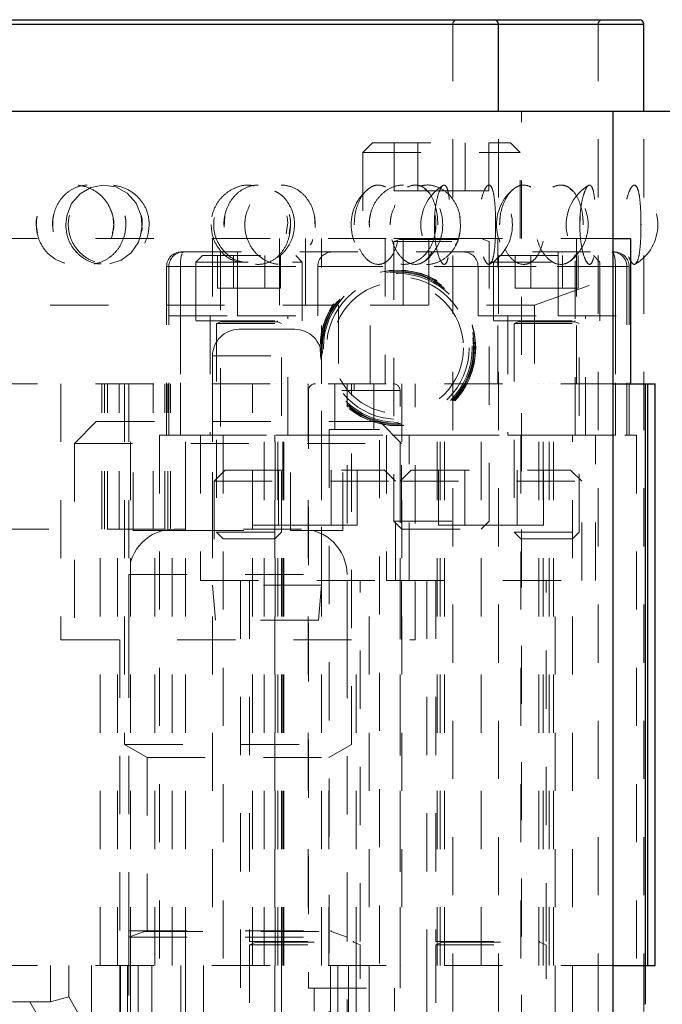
# Model space of a CAD drawing. Header units: inches. Extents: x 1880 to 2363, y -453 to -54.
# Tile 335 of 656: x 2045.11 to 2046.21, y -278.55 to -276.86. Entities that reach past the tile are written whole.
import ezdxf

# ---------------------------------------------------------------- set-up
doc = ezdxf.new("R2010")
doc.units = ezdxf.units.IN
doc.header["$LTSCALE"] = 0.5
doc.header["$MEASUREMENT"] = 0
doc.linetypes.add('HIDDEN', pattern=[0.225, 0.15, -0.075])
for name, color, linetype in [('DIE-M-S', 8, 'Continuous'), ('DIE-M-S2', 1, 'Continuous'), ('DIE-M-S3', 8, 'Continuous'), ('DSS-M-S', 53, 'Continuous'), ('RAI-M-S', 8, 'Continuous'), ('SVD-M-S', 8, 'Continuous')]:
    doc.layers.add(name, color=color, linetype=linetype)

msp = doc.modelspace()

# ---------------------------------------------------------------- linework, layer by layer
at = {"layer": 'DIE-M-S', "linetype": 'HIDDEN', "lineweight": 18}
for p, q in [((2044.23691, -277.48637), (2046.12667, -277.48637)), ((2045.17729, -277.48637), (2045.17729, -277.92637)), ((2045.28679, -277.48637), (2045.28679, -278.10637)), ((2045.29429, -277.48637), (2045.29429, -277.92637)), ((2045.29679, -278.48637), (2045.29679, -277.48637)), ((2045.39179, -278.48637), (2045.39179, -277.48637)), ((2045.43804, -277.48637), (2045.43804, -278.48637)), ((2045.52679, -278.48637), (2045.52679, -277.48637)), ((2045.54584, -278.48637), (2045.54584, -277.48637)), ((2045.55025, -278.48637), (2045.55025, -277.48637)), ((2045.55873, -278.48637), (2045.55873, -277.48637)), ((2045.56067, -278.48637), (2045.56067, -277.48637)), ((2045.60279, -277.48637), (2045.60279, -278.48637)), ((2045.62554, -278.48637), (2045.62554, -277.48637)), ((2045.66929, -277.92637), (2045.66929, -277.48637)), ((2045.67679, -278.10637), (2045.67679, -277.48637)), ((2045.76079, -278.48637), (2045.76079, -277.48637)), ((2045.76379, -277.48637), (2045.76379, -278.48637)), ((2045.78629, -277.92637), (2045.78629, -277.48637)), ((2045.82429, -278.48637), (2045.82429, -277.48637)), ((2045.82929, -278.48637), (2045.82929, -277.48637)), ((2045.82929, -278.48637), (2045.82929, -277.48637)), ((2045.82929, -278.48637), (2045.82929, -277.48637)), ((2045.82929, -278.48637), (2045.82929, -277.48637)), ((2045.89979, -278.48637), (2045.89979, -277.48637)), ((2046.00679, -278.48637), (2046.00679, -277.48637)), ((2046.00679, -278.48637), (2046.00679, -277.48637)), ((2046.00679, -278.48637), (2046.00679, -277.48637)), ((2046.00679, -278.48637), (2046.00679, -277.48637)), ((2046.01679, -278.48637), (2046.01679, -277.48637)), ((2046.01679, -278.48637), (2046.01679, -277.48637)), ((2046.01679, -278.48637), (2046.01679, -277.48637)), ((2046.01679, -278.48637), (2046.01679, -277.48637)), ((2045.17729, -277.92637), (2045.78629, -277.92637)), ((2045.27879, -277.92637), (2045.27879, -278.48637)), ((2045.68479, -278.48637), (2045.68479, -277.92637)), ((2045.28679, -278.10637), (2045.67679, -278.10637)), ((2045.28679, -278.10637), (2045.32554, -278.12875)), ((2045.63804, -278.12875), (2045.67679, -278.10637)), ((2045.32554, -278.12875), (2045.63804, -278.12875)), ((2045.32554, -278.12875), (2045.32554, -278.48637)), ((2045.63804, -278.48637), (2045.63804, -278.12875)), ((2045.29429, -278.42677), (2045.29429, -278.43814)), ((2045.66929, -278.43814), (2045.66929, -278.42677)), ((2044.23691, -278.48637), (2046.12667, -278.48637))]:
    msp.add_line(p, q, dxfattribs=at)
at = {"layer": 'DIE-M-S', "linetype": 'Continuous', "lineweight": 25}
for p, q in [((2046.12667, -277.48637), (2046.18179, -277.48637)), ((2046.18179, -277.48637), (2046.18179, -278.48637)), ((2046.12667, -278.48637), (2046.18179, -278.48637))]:
    msp.add_line(p, q, dxfattribs=at)
at = {"layer": 'DIE-M-S2', "linetype": 'HIDDEN', "lineweight": 18}
for p, q in [((2045.24758, -277.73637), (2045.24758, -277.48637)), ((2045.25258, -277.73637), (2045.25258, -277.48637)), ((2045.25258, -277.73637), (2045.25258, -277.48637)), ((2045.25758, -277.73637), (2045.25758, -277.48637)), ((2045.27758, -277.73637), (2045.27758, -277.48637)), ((2045.27758, -277.73637), (2045.27758, -277.48637)), ((2045.336, -277.73637), (2045.336, -277.48637)), ((2045.336, -277.73637), (2045.336, -277.48637)), ((2045.356, -277.73637), (2045.356, -277.48637)), ((2045.361, -277.73637), (2045.361, -277.48637)), ((2045.361, -277.73637), (2045.361, -277.48637)), ((2045.366, -277.73637), (2045.366, -277.48637)), ((2045.50679, -277.73637), (2045.50679, -277.48637)), ((2045.55679, -277.73637), (2045.55679, -277.48637)), ((2045.83679, -278.48637), (2045.83679, -277.48637)), ((2045.83679, -278.48637), (2045.83679, -277.48637)), ((2045.83679, -278.48637), (2045.83679, -277.48637)), ((2045.83679, -278.48637), (2045.83679, -277.48637)), ((2045.99929, -278.48637), (2045.99929, -277.48637)), ((2045.99929, -278.48637), (2045.99929, -277.48637)), ((2045.99929, -278.48637), (2045.99929, -277.48637)), ((2045.99929, -278.48637), (2045.99929, -277.48637)), ((2046.02429, -278.48637), (2046.02429, -277.48637)), ((2046.02429, -278.48637), (2046.02429, -277.48637)), ((2046.02429, -278.48637), (2046.02429, -277.48637)), ((2046.02429, -278.48637), (2046.02429, -277.48637)), ((2046.18679, -278.48637), (2046.18679, -277.48637)), ((2046.18679, -278.48637), (2046.18679, -277.48637)), ((2046.18679, -278.48637), (2046.18679, -277.48637)), ((2045.05679, -277.73637), (2045.37229, -277.73637))]:
    msp.add_line(p, q, dxfattribs=at)
at = {"layer": 'DIE-M-S2', "linetype": 'Continuous', "lineweight": 25}
for p, q in [((2046.18179, -277.48637), (2046.18679, -277.48637)), ((2046.18679, -278.48637), (2046.18679, -277.48637)), ((2046.18679, -277.48637), (2046.19929, -277.48637)), ((2046.19929, -278.48637), (2046.19929, -277.48637)), ((2046.18179, -278.48637), (2046.18679, -278.48637)), ((2046.18679, -278.48637), (2046.19929, -278.48637))]:
    msp.add_line(p, q, dxfattribs=at)
at = {"layer": 'DIE-M-S3', "linetype": 'HIDDEN', "lineweight": 18}
for p, q in [((2045.76053, -277.49819), (2045.60305, -277.49819)), ((2045.60305, -277.49819), (2045.60305, -278.52574)), ((2045.64833, -277.48637), (2045.64833, -277.56511)), ((2045.68179, -277.49819), (2045.76053, -277.49819)), ((2045.71526, -277.56511), (2045.71526, -277.48637)), ((2045.76053, -278.52574), (2045.76053, -277.49819)), ((2045.63848, -277.56511), (2045.7251, -277.56511)), ((2045.63848, -277.56511), (2045.63848, -278.68322)), ((2045.7251, -278.68322), (2045.7251, -277.56511)), ((2045.34679, -277.57477), (2046.16679, -277.57477)), ((2045.34679, -277.57477), (2045.34679, -278.98637)), ((2045.41729, -277.57477), (2045.41729, -277.82477)), ((2045.45644, -277.57477), (2045.45644, -278.98637)), ((2045.54544, -278.98637), (2045.54544, -277.57477)), ((2045.73729, -277.57477), (2045.73729, -277.82477)), ((2045.77629, -277.82477), (2045.77629, -277.57477)), ((2045.96825, -277.57477), (2045.96825, -278.98637)), ((2046.05725, -278.98637), (2046.05725, -277.57477)), ((2046.09629, -277.82477), (2046.09629, -277.57477)), ((2046.16679, -277.57477), (2046.16679, -278.98637)), ((2045.05679, -277.73637), (2045.37229, -277.73637)), ((2045.24475, -278.48637), (2045.24475, -277.73637)), ((2045.27475, -278.48637), (2045.27475, -277.73637)), ((2045.27475, -278.48637), (2045.27475, -277.73637)), ((2045.33883, -278.48637), (2045.33883, -277.73637)), ((2045.33883, -278.48637), (2045.33883, -277.73637)), ((2045.36883, -278.48637), (2045.36883, -277.73637)), ((2045.50679, -278.48637), (2045.50679, -277.73637)), ((2045.55679, -278.48637), (2045.55679, -277.73637)), ((2045.41729, -277.82477), (2045.73729, -277.82477)), ((2045.48629, -277.82477), (2045.48629, -278.98637)), ((2045.70729, -278.98637), (2045.70729, -277.82477)), ((2045.73729, -277.82477), (2046.09629, -277.82477)), ((2045.80629, -277.82477), (2045.80629, -278.98637)), ((2046.02729, -278.98637), (2046.02729, -277.82477)), ((2044.23691, -278.48637), (2046.12667, -278.48637)), ((2045.15975, -278.54887), (2045.15975, -278.48637)), ((2045.15975, -278.54887), (2045.15975, -278.48637)), ((2045.191, -278.5405), (2045.191, -278.48637)), ((2045.22975, -278.98637), (2045.22975, -278.48637)), ((2045.27879, -278.48637), (2045.27879, -278.98637)), ((2045.27975, -278.98637), (2045.27975, -278.48637)), ((2045.27975, -278.98637), (2045.27975, -278.48637)), ((2045.29179, -278.48637), (2045.29179, -278.98637)), ((2045.29679, -278.98637), (2045.29679, -278.48637)), ((2045.30992, -278.48637), (2045.30992, -278.98637)), ((2045.33383, -278.98637), (2045.33383, -278.48637)), ((2045.33383, -278.98637), (2045.33383, -278.48637)), ((2045.38383, -278.98637), (2045.38383, -278.48637)), ((2045.39179, -278.98637), (2045.39179, -278.48637)), ((2045.42242, -278.48637), (2045.42242, -278.98637)), ((2045.55679, -278.48637), (2045.55679, -278.98637)), ((2045.64117, -278.98637), (2045.64117, -278.48637)), ((2045.65367, -278.98637), (2045.65367, -278.48637)), ((2045.67179, -278.98637), (2045.67179, -278.48637)), ((2045.68479, -278.98637), (2045.68479, -278.48637)), ((2045.80679, -278.98637), (2045.80679, -278.48637)), ((2045.60305, -278.52574), (2045.76053, -278.52574)), ((2045.61289, -278.52574), (2045.61289, -278.56511)), ((2045.75069, -278.56511), (2045.75069, -278.52574)), ((2044.69429, -278.54887), (2045.15975, -278.54887)), ((2045.12367, -278.54887), (2045.22975, -278.73262)), ((2045.15975, -278.54887), (2045.191, -278.5405)), ((2045.22975, -278.60762), (2045.191, -278.5405))]:
    msp.add_line(p, q, dxfattribs=at)
at = {"layer": 'DIE-M-S3', "linetype": 'Continuous', "lineweight": 25}
for p, q in [((2046.12667, -278.48637), (2046.18179, -278.48637)), ((2046.18179, -278.48637), (2046.18179, -278.5533))]:
    msp.add_line(p, q, dxfattribs=at)
at = {"layer": 'DIE-M-S3', "linetype": 'HIDDEN', "lineweight": 18}
for centre, start, end in [((2045.61486, -277.49819), 90, 180), ((2045.74872, -277.49819), 0, 90)]:
    msp.add_arc(centre, 0.01181, start, end, dxfattribs=at)
msp.add_open_spline([(2045.68179, -277.49819), (2045.68179, -277.49651), (2045.68179, -277.49303), (2045.68179, -277.48907), (2045.68179, -277.48676), (2045.68179, -277.4865), (2045.68179, -277.48637)], degree=3, knots=[0, 0, 0, 0, 0.2702613, 0.5624294, 0.7897364, 1, 1, 1, 1], dxfattribs=at)
at = {"layer": 'DSS-M-S', "linetype": 'Continuous', "lineweight": 25}
for p, q in [((2044.43376, -276.86826), (2045.92982, -276.86826)), ((2044.44163, -276.86039), (2045.92195, -276.86039)), ((2045.92195, -276.86039), (2046.17195, -276.86039)), ((2045.92982, -277.01787), (2045.92982, -276.86826)), ((2045.92982, -276.86826), (2046.17982, -276.86826)), ((2046.17982, -277.01787), (2046.17982, -276.86826)), ((2044.23691, -277.01787), (2046.12667, -277.01787)), ((2046.12667, -278.75015), (2046.12667, -277.01787)), ((2046.12667, -277.01787), (2046.37667, -277.01787))]:
    msp.add_line(p, q, dxfattribs=at)
at = {"layer": 'DSS-M-S', "linetype": 'HIDDEN', "lineweight": 18}
for p, q in [((2045.92982, -276.86826), (2044.43376, -276.86826)), ((2044.5125, -276.86826), (2045.8493, -276.86826)), ((2044.68376, -276.86826), (2045.92982, -276.86826)), ((2046.17982, -276.86826), (2044.68376, -276.86826)), ((2044.7625, -276.86826), (2046.0993, -276.86826)), ((2045.85108, -279.7659), (2045.85108, -276.86826)), ((2046.10108, -279.7659), (2046.10108, -276.86826)), ((2045.92982, -279.7659), (2045.92982, -277.01787)), ((2045.96919, -280.83677), (2045.96919, -277.01787)), ((2046.17982, -279.7659), (2046.17982, -277.01787)), ((2045.24991, -277.14474), (2045.22882, -277.14896)), ((2045.27154, -277.14787), (2045.24991, -277.14474)), ((2045.91592, -277.14684), (2045.9151, -277.14605)), ((2046.16592, -277.14684), (2046.1651, -277.14605)), ((2045.2102, -277.15988), (2045.19579, -277.17655)), ((2045.22882, -277.14896), (2045.2102, -277.15988)), ((2045.29134, -277.1585), (2045.27154, -277.14787)), ((2045.30671, -277.17573), (2045.29134, -277.1585)), ((2045.8079, -277.15603), (2045.80314, -277.15118)), ((2046.0579, -277.15603), (2046.05314, -277.15118)), ((2045.19579, -277.17655), (2045.18728, -277.19757)), ((2045.31554, -277.19745), (2045.30671, -277.17573)), ((2045.3168, -277.22079), (2045.31554, -277.19745)), ((2045.45808, -277.21683), (2045.45904, -277.19751)), ((2045.81969, -277.21684), (2045.82001, -277.19751)), ((2046.06969, -277.21684), (2046.07001, -277.19751)), ((2045.13509, -277.2129), (2045.13735, -277.2272)), ((2045.18728, -277.19757), (2045.18558, -277.2129)), ((2045.18558, -277.2129), (2045.18558, -277.2129)), ((2045.31723, -277.2129), (2045.31466, -277.22844)), ((2045.56723, -277.2129), (2045.56466, -277.22844)), ((2045.57212, -277.2129), (2045.56998, -277.22842)), ((2045.61428, -277.21641), (2045.61334, -277.19807)), ((2045.82212, -277.2129), (2045.81998, -277.22842)), ((2045.86428, -277.21641), (2045.86334, -277.19807)), ((2045.92475, -277.21637), (2045.92461, -277.19809)), ((2046.17475, -277.21637), (2046.17461, -277.19809)), ((2045.31066, -277.24279), (2045.3168, -277.22079)), ((2045.2982, -277.26107), (2045.31066, -277.24279)), ((2045.28098, -277.27399), (2045.2982, -277.26107)), ((2045.26153, -277.28018), (2045.28098, -277.27399)), ((2045.91517, -277.28029), (2045.91795, -277.27626)), ((2046.16517, -277.28029), (2046.16795, -277.27626))]:
    msp.add_line(p, q, dxfattribs=at)
for centre, radius, start, end in [((2045.85896, -276.86826), 0.00787, 90, 180), ((2046.10896, -276.86826), 0.00787, 90, 180), ((2045.87497, -277.2129), 0.07874, 121.15614, 238.9555), ((2045.87497, -277.2129), 0.07874, 301.00349, 58.98802), ((2046.12497, -277.2129), 0.07874, 121.15614, 238.9555), ((2046.12497, -277.2129), 0.07874, 301.00349, 58.98802), ((2045.75511, -277.2129), 0.07874, 129.42305, 230.57396), ((2045.75511, -277.2129), 0.07874, 307.96843, 52.09477), ((2046.00511, -277.2129), 0.07874, 129.42305, 230.57396), ((2046.00511, -277.2129), 0.07874, 307.96843, 52.09477)]:
    msp.add_arc(centre, radius, start, end, dxfattribs=at)
at = {"layer": 'DSS-M-S', "linetype": 'Continuous', "lineweight": 25}
for centre in [(2045.92195, -276.86826), (2046.17195, -276.86826)]:
    msp.add_arc(centre, 0.00787, 0, 90, dxfattribs=at)
at = {"layer": 'DSS-M-S', "linetype": 'HIDDEN', "lineweight": 18}
for points, knots in [([(2045.26821, -277.2129), (2045.26748, -277.22043), (2045.26601, -277.23549), (2045.25468, -277.25556), (2045.23804, -277.27106), (2045.21705, -277.28035), (2045.19411, -277.28212), (2045.17189, -277.27586), (2045.15318, -277.26216), (2045.1402, -277.24278), (2045.13425, -277.22027), (2045.13559, -277.19734), (2045.14379, -277.17631), (2045.15806, -277.15918), (2045.17724, -277.14771), (2045.19956, -277.14339), (2045.22254, -277.14703), (2045.24333, -277.15846), (2045.259, -277.17623), (2045.2671, -277.19551), (2045.2679, -277.20807), (2045.26821, -277.2129)], [0, 0, 0, 0, 0.0520028, 0.1039827, 0.1564753, 0.2102848, 0.2652762, 0.3208623, 0.3762398, 0.4306423, 0.4836601, 0.5355284, 0.5870576, 0.6391963, 0.6925647, 0.7472181, 0.8026932, 0.8582301, 0.9130199, 0.9664974, 1, 1, 1, 1]), ([(2045.16303, -277.2129), (2045.16373, -277.22071), (2045.16512, -277.23634), (2045.17605, -277.25709), (2045.19223, -277.2726), (2045.21227, -277.28101), (2045.23351, -277.28172), (2045.25374, -277.27504), (2045.27102, -277.26179), (2045.28357, -277.24313), (2045.28977, -277.22077), (2045.28851, -277.19711), (2045.27963, -277.17508), (2045.26425, -277.15756), (2045.24458, -277.1467), (2045.22327, -277.14348), (2045.20275, -277.14782), (2045.1849, -277.15904), (2045.17139, -277.17608), (2045.1641, -277.19503), (2045.16334, -277.20775), (2045.16303, -277.2129)], [0, 0, 0, 0, 0.0554579, 0.1109395, 0.1658403, 0.2192081, 0.2711117, 0.3223399, 0.3739729, 0.4268563, 0.4812619, 0.5368274, 0.5927419, 0.6480375, 0.7019377, 0.7542614, 0.8055938, 0.8569812, 0.9093952, 0.9633154, 1, 1, 1, 1]), ([(2045.32924, -277.2129), (2045.3285, -277.22043), (2045.32704, -277.23549), (2045.31562, -277.25556), (2045.29869, -277.27106), (2045.27711, -277.28035), (2045.2532, -277.28212), (2045.22971, -277.27586), (2045.20966, -277.26216), (2045.19561, -277.24278), (2045.18912, -277.22027), (2045.19058, -277.19734), (2045.1995, -277.17631), (2045.2149, -277.15918), (2045.23539, -277.14771), (2045.25891, -277.14339), (2045.28278, -277.14703), (2045.30409, -277.15846), (2045.31998, -277.17623), (2045.32813, -277.19551), (2045.32893, -277.20807), (2045.32924, -277.2129)], [0, 0, 0, 0, 0.0520028, 0.1039827, 0.1564753, 0.2102848, 0.2652762, 0.3208623, 0.3762398, 0.4306423, 0.4836601, 0.5355284, 0.5870576, 0.6391963, 0.6925647, 0.7472181, 0.8026932, 0.8582301, 0.9130199, 0.9664974, 1, 1, 1, 1]), ([(2045.50956, -277.14614), (2045.50635, -277.14552), (2045.49609, -277.14354), (2045.47835, -277.14809), (2045.45931, -277.15897), (2045.4447, -277.1761), (2045.43675, -277.19503), (2045.43592, -277.20775), (2045.43558, -277.2129)], [0, 0, 0, 0, 0.0867264, 0.2775003, 0.4684788, 0.6632725, 0.8636636, 1, 1, 1, 1]), ([(2045.48969, -277.27712), (2045.48649, -277.27641), (2045.47549, -277.27397), (2045.45974, -277.26187), (2045.44559, -277.24285), (2045.43913, -277.22026), (2045.44058, -277.19733), (2045.44949, -277.17634), (2045.46492, -277.15907), (2045.48534, -277.14813), (2045.5027, -277.1435), (2045.51203, -277.14518), (2045.51364, -277.14546)], [0, 0, 0, 0, 0.0492586, 0.1695303, 0.2876844, 0.4028314, 0.5154816, 0.6273956, 0.740633, 0.8565414, 0.9752404, 1, 1, 1, 1]), ([(2045.45748, -277.2129), (2045.45817, -277.22071), (2045.45956, -277.23634), (2045.47035, -277.25709), (2045.486, -277.2726), (2045.50487, -277.28101), (2045.52426, -277.28172), (2045.54218, -277.27504), (2045.55708, -277.26179), (2045.56766, -277.24313), (2045.57282, -277.22077), (2045.57177, -277.19711), (2045.56436, -277.17508), (2045.55129, -277.15756), (2045.53414, -277.1467), (2045.51499, -277.14348), (2045.49597, -277.14782), (2045.47894, -277.15904), (2045.46577, -277.17608), (2045.45854, -277.19503), (2045.45778, -277.20775), (2045.45748, -277.2129)], [0, 0, 0, 0, 0.0554579, 0.1109395, 0.1658403, 0.2192081, 0.2711117, 0.3223399, 0.3739729, 0.4268563, 0.4812619, 0.5368274, 0.5927419, 0.6480375, 0.7019377, 0.7542614, 0.8055938, 0.8569812, 0.9093952, 0.9633154, 1, 1, 1, 1]), ([(2045.61477, -277.2129), (2045.61416, -277.22043), (2045.61294, -277.23549), (2045.60341, -277.25556), (2045.58913, -277.27106), (2045.57069, -277.28035), (2045.54994, -277.28212), (2045.52924, -277.27586), (2045.51131, -277.26216), (2045.49862, -277.24278), (2045.49273, -277.22027), (2045.49405, -277.19734), (2045.50215, -277.17631), (2045.51602, -277.15918), (2045.53427, -277.14771), (2045.55493, -277.14339), (2045.57557, -277.14703), (2045.59371, -277.15846), (2045.60706, -277.17623), (2045.61385, -277.19551), (2045.61452, -277.20807), (2045.61477, -277.2129)], [0, 0, 0, 0, 0.0520028, 0.1039827, 0.1564753, 0.2102848, 0.2652762, 0.3208623, 0.3762398, 0.4306423, 0.4836601, 0.5355284, 0.5870576, 0.6391963, 0.6925647, 0.7472181, 0.8026932, 0.8582301, 0.9130199, 0.9664974, 1, 1, 1, 1]), ([(2045.6817, -277.2129), (2045.68221, -277.22071), (2045.68322, -277.23634), (2045.69105, -277.25709), (2045.70223, -277.2726), (2045.7154, -277.28101), (2045.7286, -277.28172), (2045.74046, -277.27504), (2045.75006, -277.26179), (2045.75674, -277.24313), (2045.75994, -277.22077), (2045.7593, -277.19711), (2045.75467, -277.17508), (2045.74637, -277.15756), (2045.73518, -277.1467), (2045.72233, -277.14348), (2045.70923, -277.14782), (2045.69721, -277.15904), (2045.68774, -277.17608), (2045.68248, -277.19503), (2045.68193, -277.20775), (2045.6817, -277.2129)], [0, 0, 0, 0, 0.0554579, 0.1109395, 0.1658403, 0.2192081, 0.2711117, 0.3223399, 0.3739729, 0.4268563, 0.4812619, 0.5368274, 0.5927419, 0.6480375, 0.7019377, 0.7542614, 0.8055938, 0.8569812, 0.9093952, 0.9633154, 1, 1, 1, 1]), ([(2045.70748, -277.2129), (2045.70817, -277.22071), (2045.70956, -277.23634), (2045.72035, -277.25709), (2045.736, -277.2726), (2045.75487, -277.28101), (2045.77426, -277.28172), (2045.79218, -277.27504), (2045.80708, -277.26179), (2045.81766, -277.24313), (2045.82282, -277.22077), (2045.82177, -277.19711), (2045.81436, -277.17508), (2045.80129, -277.15756), (2045.78414, -277.1467), (2045.76499, -277.14348), (2045.74597, -277.14782), (2045.72894, -277.15904), (2045.71577, -277.17608), (2045.70854, -277.19503), (2045.70778, -277.20775), (2045.70748, -277.2129)], [0, 0, 0, 0, 0.0554579, 0.1109395, 0.1658403, 0.2192081, 0.2711117, 0.3223399, 0.3739729, 0.4268563, 0.4812619, 0.5368274, 0.5927419, 0.6480375, 0.7019377, 0.7542614, 0.8055938, 0.8569812, 0.9093952, 0.9633154, 1, 1, 1, 1]), ([(2045.82544, -277.2129), (2045.82506, -277.22043), (2045.8243, -277.23549), (2045.8183, -277.25556), (2045.80914, -277.27106), (2045.79703, -277.28035), (2045.78303, -277.28212), (2045.76869, -277.27586), (2045.756, -277.26216), (2045.74685, -277.24278), (2045.74257, -277.22027), (2045.74353, -277.19734), (2045.7494, -277.17631), (2045.75935, -277.15918), (2045.7722, -277.14771), (2045.78642, -277.14339), (2045.80027, -277.14703), (2045.8121, -277.15846), (2045.82061, -277.17623), (2045.82487, -277.19551), (2045.82528, -277.20807), (2045.82544, -277.2129)], [0, 0, 0, 0, 0.0520028, 0.1039827, 0.1564753, 0.2102848, 0.2652762, 0.3208623, 0.3762398, 0.4306423, 0.4836601, 0.5355284, 0.5870576, 0.6391963, 0.6925647, 0.7472181, 0.8026932, 0.8582301, 0.9130199, 0.9664974, 1, 1, 1, 1]), ([(2045.79446, -277.14689), (2045.7979, -277.14598), (2045.80819, -277.14323), (2045.8256, -277.14729), (2045.8437, -277.15839), (2045.85706, -277.17625), (2045.86385, -277.19551), (2045.86452, -277.20807), (2045.86477, -277.2129)], [0, 0, 0, 0, 0.09884, 0.2966071, 0.4945946, 0.6899186, 0.8805642, 1, 1, 1, 1]), ([(2045.81949, -277.2129), (2045.81972, -277.22071), (2045.82019, -277.23634), (2045.8237, -277.25709), (2045.82846, -277.2726), (2045.83367, -277.28101), (2045.83839, -277.28172), (2045.84214, -277.27504), (2045.84479, -277.26179), (2045.84641, -277.24313), (2045.8471, -277.22077), (2045.84697, -277.19711), (2045.84593, -277.17508), (2045.84382, -277.15756), (2045.84054, -277.1467), (2045.83621, -277.14348), (2045.83128, -277.14782), (2045.82636, -277.15904), (2045.82223, -277.17608), (2045.81984, -277.19503), (2045.81959, -277.20775), (2045.81949, -277.2129)], [0, 0, 0, 0, 0.0554579, 0.1109395, 0.1658403, 0.2192081, 0.2711117, 0.3223399, 0.3739729, 0.4268563, 0.4812619, 0.5368274, 0.5927419, 0.6480375, 0.7019377, 0.7542614, 0.8055938, 0.8569812, 0.9093952, 0.9633154, 1, 1, 1, 1]), ([(2045.92482, -277.2129), (2045.92473, -277.22043), (2045.92456, -277.23549), (2045.92313, -277.25556), (2045.92068, -277.27106), (2045.91698, -277.28035), (2045.91216, -277.28212), (2045.90666, -277.27586), (2045.90139, -277.26216), (2045.89738, -277.24278), (2045.89544, -277.22027), (2045.89588, -277.19734), (2045.89851, -277.17631), (2045.90282, -277.15918), (2045.90805, -277.14771), (2045.91338, -277.14339), (2045.91802, -277.14703), (2045.92151, -277.15846), (2045.9237, -277.17623), (2045.92469, -277.19551), (2045.92478, -277.20807), (2045.92482, -277.2129)], [0, 0, 0, 0, 0.0520028, 0.1039827, 0.1564753, 0.2102848, 0.2652762, 0.3208623, 0.3762398, 0.4306423, 0.4836601, 0.5355284, 0.5870576, 0.6391963, 0.6925647, 0.7472181, 0.8026932, 0.8582301, 0.9130199, 0.9664974, 1, 1, 1, 1]), ([(2045.9317, -277.2129), (2045.93221, -277.22071), (2045.93322, -277.23634), (2045.94105, -277.25709), (2045.95223, -277.2726), (2045.9654, -277.28101), (2045.9786, -277.28172), (2045.99046, -277.27504), (2046.00006, -277.26179), (2046.00674, -277.24313), (2046.00994, -277.22077), (2046.0093, -277.19711), (2046.00467, -277.17508), (2045.99637, -277.15756), (2045.98518, -277.1467), (2045.97233, -277.14348), (2045.95923, -277.14782), (2045.94721, -277.15904), (2045.93774, -277.17608), (2045.93248, -277.19503), (2045.93193, -277.20775), (2045.9317, -277.2129)], [0, 0, 0, 0, 0.0554579, 0.1109395, 0.1658403, 0.2192081, 0.2711117, 0.3223399, 0.3739729, 0.4268563, 0.4812619, 0.5368274, 0.5927419, 0.6480375, 0.7019377, 0.7542614, 0.8055938, 0.8569812, 0.9093952, 0.9633154, 1, 1, 1, 1]), ([(2046.07544, -277.2129), (2046.07506, -277.22043), (2046.0743, -277.23549), (2046.0683, -277.25556), (2046.05914, -277.27106), (2046.04703, -277.28035), (2046.03303, -277.28212), (2046.01869, -277.27586), (2046.006, -277.26216), (2045.99685, -277.24278), (2045.99257, -277.22027), (2045.99353, -277.19734), (2045.9994, -277.17631), (2046.00935, -277.15918), (2046.0222, -277.14771), (2046.03642, -277.14339), (2046.05027, -277.14703), (2046.0621, -277.15846), (2046.07061, -277.17623), (2046.07487, -277.19551), (2046.07528, -277.20807), (2046.07544, -277.2129)], [0, 0, 0, 0, 0.0520028, 0.1039827, 0.1564753, 0.2102848, 0.2652762, 0.3208623, 0.3762398, 0.4306423, 0.4836601, 0.5355284, 0.5870576, 0.6391963, 0.6925647, 0.7472181, 0.8026932, 0.8582301, 0.9130199, 0.9664974, 1, 1, 1, 1]), ([(2046.06949, -277.2129), (2046.06972, -277.22071), (2046.07019, -277.23634), (2046.0737, -277.25709), (2046.07846, -277.2726), (2046.08367, -277.28101), (2046.08839, -277.28172), (2046.09214, -277.27504), (2046.09479, -277.26179), (2046.09641, -277.24313), (2046.0971, -277.22077), (2046.09697, -277.19711), (2046.09593, -277.17508), (2046.09382, -277.15756), (2046.09054, -277.1467), (2046.08621, -277.14348), (2046.08128, -277.14782), (2046.07636, -277.15904), (2046.07223, -277.17608), (2046.06984, -277.19503), (2046.06959, -277.20775), (2046.06949, -277.2129)], [0, 0, 0, 0, 0.0554579, 0.1109395, 0.1658403, 0.2192081, 0.2711117, 0.3223399, 0.3739729, 0.4268563, 0.4812619, 0.5368274, 0.5927419, 0.6480375, 0.7019377, 0.7542614, 0.8055938, 0.8569812, 0.9093952, 0.9633154, 1, 1, 1, 1]), ([(2046.17482, -277.2129), (2046.17473, -277.22043), (2046.17456, -277.23549), (2046.17313, -277.25556), (2046.17068, -277.27106), (2046.16698, -277.28035), (2046.16216, -277.28212), (2046.15666, -277.27586), (2046.15139, -277.26216), (2046.14738, -277.24278), (2046.14544, -277.22027), (2046.14588, -277.19734), (2046.14851, -277.17631), (2046.15282, -277.15918), (2046.15805, -277.14771), (2046.16338, -277.14339), (2046.16802, -277.14703), (2046.17151, -277.15846), (2046.1737, -277.17623), (2046.17469, -277.19551), (2046.17478, -277.20807), (2046.17482, -277.2129)], [0, 0, 0, 0, 0.0520028, 0.1039827, 0.1564753, 0.2102848, 0.2652762, 0.3208623, 0.3762398, 0.4306423, 0.4836601, 0.5355284, 0.5870576, 0.6391963, 0.6925647, 0.7472181, 0.8026932, 0.8582301, 0.9130199, 0.9664974, 1, 1, 1, 1]), ([(2045.54526, -277.15528), (2045.54801, -277.15662), (2045.55785, -277.16139), (2045.56982, -277.17651), (2045.57815, -277.19547), (2045.57894, -277.20806), (2045.57924, -277.2129)], [0, 0, 0, 0, 0.1307229, 0.4666723, 0.7945752, 1, 1, 1, 1]), ([(2045.26581, -277.22722), (2045.26657, -277.22482), (2045.26961, -277.2153), (2045.2678, -277.19773), (2045.26167, -277.18495), (2045.25876, -277.17888)], [0, 0, 0, 0, 0.15006876, 0.59611742, 1, 1, 1, 1]), ([(2045.50235, -277.17888), (2045.49938, -277.18527), (2045.49438, -277.19603), (2045.4938, -277.20804), (2045.49356, -277.2129)], [0, 0, 0, 0, 0.5945328, 1, 1, 1, 1]), ([(2045.75235, -277.17888), (2045.74938, -277.18527), (2045.74438, -277.19603), (2045.7438, -277.20804), (2045.74356, -277.2129)], [0, 0, 0, 0, 0.5945328, 1, 1, 1, 1]), ([(2045.16364, -277.21682), (2045.1631, -277.21015), (2045.16249, -277.20263), (2045.16518, -277.19593), (2045.16548, -277.19518)], [0, 0, 0, 0, 0.8873142, 1, 1, 1, 1]), ([(2045.28725, -277.19751), (2045.28726, -277.19753), (2045.28915, -277.20232), (2045.28904, -277.20762), (2045.28893, -277.2129)], [0, 0, 0, 0, 0.0039911, 1, 1, 1, 1]), ([(2045.31555, -277.19751), (2045.31556, -277.19753), (2045.31746, -277.20232), (2045.31735, -277.20762), (2045.31723, -277.2129)], [0, 0, 0, 0, 0.003979, 1, 1, 1, 1]), ([(2045.56555, -277.19751), (2045.56556, -277.19753), (2045.56746, -277.20232), (2045.56735, -277.20762), (2045.56723, -277.2129)], [0, 0, 0, 0, 0.003979, 1, 1, 1, 1]), ([(2045.56995, -277.19518), (2045.57022, -277.19597), (2045.57216, -277.20151), (2045.57214, -277.20764), (2045.57212, -277.2129)], [0, 0, 0, 0, 0.1430447, 1, 1, 1, 1]), ([(2045.70808, -277.21683), (2045.70755, -277.21015), (2045.70695, -277.20263), (2045.70961, -277.19592), (2045.70991, -277.19516)], [0, 0, 0, 0, 0.8864367, 1, 1, 1, 1]), ([(2045.81995, -277.19518), (2045.82022, -277.19597), (2045.82216, -277.20151), (2045.82214, -277.20764), (2045.82212, -277.2129)], [0, 0, 0, 0, 0.1430447, 1, 1, 1, 1]), ([(2045.13671, -277.19807), (2045.13666, -277.19821), (2045.13488, -277.20282), (2045.13499, -277.20794), (2045.13509, -277.2129)], [0, 0, 0, 0, 0.0314944, 1, 1, 1, 1]), ([(2045.18558, -277.2129), (2045.18634, -277.22071), (2045.18786, -277.23632), (2045.19975, -277.25716), (2045.21718, -277.27236), (2045.23544, -277.2805), (2045.24701, -277.28026), (2045.25109, -277.28017)], [0, 0, 0, 0, 0.2233138, 0.4467233, 0.6677939, 0.8826915, 1, 1, 1, 1]), ([(2045.43558, -277.2129), (2045.43634, -277.22073), (2045.43785, -277.23638), (2045.44981, -277.25691), (2045.46513, -277.27154), (2045.47732, -277.27554), (2045.48215, -277.27712)], [0, 0, 0, 0, 0.2746854, 0.5494884, 0.8214145, 1, 1, 1, 1]), ([(2045.57924, -277.2129), (2045.57852, -277.22047), (2045.57709, -277.2356), (2045.5654, -277.25513), (2045.55436, -277.26734), (2045.54669, -277.27052), (2045.54596, -277.27083)], [0, 0, 0, 0, 0.3209905, 0.6418401, 0.9658538, 1, 1, 1, 1]), ([(2045.86477, -277.2129), (2045.86416, -277.22044), (2045.86294, -277.2355), (2045.85341, -277.25553), (2045.83912, -277.27116), (2045.82075, -277.27996), (2045.80507, -277.28267), (2045.79671, -277.27983), (2045.79504, -277.27926)], [0, 0, 0, 0, 0.18641579, 0.3727497, 0.56092122, 0.75381353, 0.95094289, 1, 1, 1, 1]), ([(2045.85589, -277.2477), (2045.85712, -277.24586), (2045.86104, -277.23997), (2045.86206, -277.23239), (2045.86277, -277.22719)], [0, 0, 0, 0, 0.3133655, 1, 1, 1, 1]), ([(2045.60589, -277.2477), (2045.60722, -277.24592), (2045.60926, -277.24319), (2045.60991, -277.23965), (2045.61013, -277.23842)], [0, 0, 0, 0, 0.6536457, 1, 1, 1, 1]), ([(2045.80299, -277.27508), (2045.80333, -277.27493), (2045.80688, -277.27337), (2045.80947, -277.26886), (2045.81181, -277.26479)], [0, 0, 0, 0, 0.0978025, 1, 1, 1, 1]), ([(2046.05299, -277.27508), (2046.05333, -277.27493), (2046.05688, -277.27337), (2046.05947, -277.26886), (2046.06181, -277.26479)], [0, 0, 0, 0, 0.0978025, 1, 1, 1, 1]), ([(2045.83469, -277.28045), (2045.83464, -277.28046), (2045.83379, -277.28063), (2045.83281, -277.27872), (2045.83189, -277.27692)], [0, 0, 0, 0, 0.056276, 1, 1, 1, 1]), ([(2046.08469, -277.28045), (2046.08464, -277.28046), (2046.08379, -277.28063), (2046.08281, -277.27872), (2046.08189, -277.27692)], [0, 0, 0, 0, 0.05627604, 1, 1, 1, 1])]:
    msp.add_open_spline(points, degree=3, knots=knots, dxfattribs=at)
at = {"layer": 'RAI-M-S', "linetype": 'HIDDEN', "lineweight": 18}
for p, q in [((2044.23691, -277.23637), (2046.06379, -277.23637)), ((2045.43804, -277.23637), (2045.43804, -277.48637)), ((2045.55335, -277.23637), (2045.55335, -277.35137)), ((2045.55335, -277.35137), (2045.55335, -277.23637)), ((2045.59795, -277.35137), (2045.59795, -277.23637)), ((2045.59795, -277.23637), (2045.59795, -277.35137)), ((2045.62554, -277.48637), (2045.62554, -277.23637)), ((2045.73479, -277.23637), (2045.73479, -277.48637)), ((2045.76564, -277.23637), (2045.76564, -277.35137)), ((2045.76564, -277.35137), (2045.76564, -277.23637)), ((2045.81024, -277.35137), (2045.81024, -277.23637)), ((2045.81024, -277.23637), (2045.81024, -277.35137)), ((2045.92879, -277.48637), (2045.92879, -277.23637)), ((2046.06379, -277.48637), (2046.06379, -277.23637)), ((2046.06379, -277.23637), (2046.12667, -277.23637)), ((2046.06379, -277.23637), (2046.06379, -277.32522)), ((2046.06379, -277.32522), (2046.06379, -277.23637)), ((2046.06379, -277.23637), (2046.06379, -277.48637)), ((2045.99194, -277.35137), (2046.15679, -277.29137)), ((2044.95892, -277.35137), (2045.65466, -277.35137)), ((2045.65466, -277.35137), (2045.65466, -277.48637)), ((2045.70892, -277.35137), (2045.99194, -277.35137)), ((2045.70892, -277.48637), (2045.70892, -277.35137)), ((2045.99194, -277.35137), (2045.99194, -277.48637))]:
    msp.add_line(p, q, dxfattribs=at)
at = {"layer": 'RAI-M-S', "linetype": 'Continuous', "lineweight": 25}
for p, q in [((2046.12667, -277.23637), (2046.15679, -277.23637)), ((2046.15679, -277.23637), (2046.15679, -277.48637))]:
    msp.add_line(p, q, dxfattribs=at)
at = {"layer": 'SVD-M-S', "linetype": 'HIDDEN', "lineweight": 18}
for p, q in [((2045.71319, -277.07237), (2045.69679, -277.08877)), ((2045.71319, -277.07237), (2045.95039, -277.07237)), ((2045.7506, -277.15437), (2045.7506, -277.07237)), ((2045.7912, -277.15437), (2045.7912, -277.07237)), ((2045.87239, -277.15437), (2045.87239, -277.07237)), ((2045.91298, -277.15437), (2045.91298, -277.07237)), ((2045.96679, -277.08877), (2045.95039, -277.07237)), ((2045.69679, -277.08877), (2045.96679, -277.08877)), ((2045.69679, -277.08877), (2045.69679, -277.23637)), ((2045.96679, -277.23637), (2045.96679, -277.08877)), ((2045.7506, -277.15437), (2045.7912, -277.15437)), ((2045.7912, -277.15437), (2045.87239, -277.15437)), ((2045.87239, -277.15437), (2045.91298, -277.15437)), ((2045.74979, -277.23637), (2045.74979, -277.23677)), ((2045.74979, -277.23677), (2045.91379, -277.23677)), ((2045.7596, -277.2383), (2045.74979, -277.24186)), ((2045.74979, -277.24186), (2045.91379, -277.24186)), ((2045.74979, -277.24186), (2045.74979, -277.72237)), ((2045.7596, -277.2383), (2045.90399, -277.2383)), ((2045.91379, -277.24186), (2045.90399, -277.2383)), ((2045.91379, -277.23677), (2045.91379, -277.23637)), ((2045.91379, -277.72237), (2045.91379, -277.24186)), ((2045.38411, -277.25977), (2045.38804, -277.25977)), ((2045.38804, -277.25977), (2046.12544, -277.25977)), ((2045.45162, -277.25977), (2045.45162, -277.57477)), ((2045.45162, -277.25977), (2045.45162, -277.57477)), ((2045.48115, -277.25977), (2045.48115, -277.28477)), ((2046.03233, -277.25977), (2046.03233, -277.28477)), ((2046.06186, -277.57477), (2046.06186, -277.25977)), ((2046.06186, -277.57477), (2046.06186, -277.25977)), ((2046.12544, -277.25977), (2046.12938, -277.25977)), ((2045.42064, -277.26592), (2045.40944, -277.27712)), ((2045.40944, -277.27712), (2045.49925, -277.27712)), ((2045.40944, -277.27712), (2045.40944, -277.37792)), ((2045.42064, -277.26592), (2045.58124, -277.26592)), ((2045.44681, -277.32192), (2045.44681, -277.26592)), ((2045.47387, -277.32192), (2045.47387, -277.26592)), ((2045.528, -277.32192), (2045.528, -277.26592)), ((2045.53357, -277.27712), (2045.53806, -277.27712)), ((2045.55506, -277.32192), (2045.55506, -277.26592)), ((2045.5756, -277.27712), (2045.59244, -277.27712)), ((2045.59244, -277.27712), (2045.58124, -277.26592)), ((2045.59244, -277.37792), (2045.59244, -277.27712)), ((2045.93235, -277.26592), (2045.92115, -277.27712)), ((2045.92115, -277.27712), (2046.10415, -277.27712)), ((2045.92115, -277.27712), (2045.92115, -277.37792)), ((2045.93235, -277.26592), (2046.09295, -277.26592)), ((2045.95852, -277.32192), (2045.95852, -277.26592)), ((2045.98559, -277.32192), (2045.98559, -277.26592)), ((2046.03971, -277.32192), (2046.03971, -277.26592)), ((2046.06677, -277.32192), (2046.06677, -277.26592)), ((2046.10415, -277.27712), (2046.09295, -277.26592)), ((2046.10415, -277.37792), (2046.10415, -277.27712)), ((2045.35911, -277.28477), (2045.35911, -277.57477)), ((2045.36304, -277.28477), (2045.35911, -277.28477)), ((2045.35911, -277.28477), (2045.36304, -277.28477)), ((2045.38273, -277.28477), (2045.36304, -277.28477)), ((2045.36304, -277.28477), (2045.36304, -277.57477)), ((2045.36304, -277.28477), (2045.48115, -277.28477)), ((2046.13076, -277.28477), (2045.38273, -277.28477)), ((2045.38273, -277.28477), (2045.38273, -277.57477)), ((2045.48115, -277.28477), (2045.61895, -277.28477)), ((2045.48115, -277.36977), (2045.48115, -277.28477)), ((2045.61895, -277.36977), (2045.61895, -277.28477)), ((2045.61895, -277.28477), (2045.89454, -277.28477)), ((2045.89454, -277.28477), (2046.03233, -277.28477)), ((2045.89454, -277.36977), (2045.89454, -277.28477)), ((2046.03233, -277.28477), (2046.15044, -277.28477)), ((2046.03233, -277.36977), (2046.03233, -277.28477)), ((2046.13076, -277.28477), (2046.13076, -277.57477)), ((2046.15044, -277.28477), (2046.13076, -277.28477)), ((2046.15044, -277.28477), (2046.15044, -277.57477)), ((2046.15438, -277.28477), (2046.15044, -277.28477)), ((2046.15044, -277.28477), (2046.15438, -277.28477)), ((2046.15438, -277.28477), (2046.15438, -277.57477)), ((2045.44681, -277.32192), (2045.47387, -277.32192)), ((2045.47387, -277.32192), (2045.528, -277.32192)), ((2045.528, -277.32192), (2045.55506, -277.32192)), ((2045.95852, -277.32192), (2045.98559, -277.32192)), ((2045.98559, -277.32192), (2046.03971, -277.32192)), ((2046.03971, -277.32192), (2046.06677, -277.32192)), ((2045.36304, -277.36977), (2045.48115, -277.36977)), ((2045.38273, -277.36977), (2045.38273, -277.57477)), ((2045.40944, -277.37792), (2045.59244, -277.37792)), ((2045.43391, -277.36977), (2045.43391, -277.57477)), ((2045.44494, -277.37792), (2045.44494, -277.37832)), ((2045.44494, -277.37832), (2045.55694, -277.37832)), ((2045.45224, -277.37984), (2045.44494, -277.3825)), ((2045.44494, -277.3825), (2045.55694, -277.3825)), ((2045.44494, -277.3825), (2045.44494, -277.74142)), ((2045.45224, -277.37984), (2045.54963, -277.37984)), ((2045.48115, -277.36977), (2045.61895, -277.36977)), ((2045.55694, -277.3825), (2045.54963, -277.37984)), ((2045.55694, -277.37832), (2045.55694, -277.37792)), ((2045.55694, -277.74142), (2045.55694, -277.3825)), ((2045.56777, -277.57477), (2045.56777, -277.36977)), ((2045.89454, -277.36977), (2046.03233, -277.36977)), ((2045.92115, -277.37792), (2046.10415, -277.37792)), ((2045.94572, -277.36977), (2045.94572, -277.57477)), ((2045.95665, -277.37792), (2045.95665, -277.37832)), ((2045.95665, -277.37832), (2046.06865, -277.37832)), ((2045.96395, -277.37984), (2045.95665, -277.3825)), ((2045.95665, -277.3825), (2046.06865, -277.3825)), ((2045.95665, -277.3825), (2045.95665, -277.74142)), ((2045.96395, -277.37984), (2046.06134, -277.37984)), ((2046.03233, -277.36977), (2046.15044, -277.36977)), ((2046.06865, -277.3825), (2046.06134, -277.37984)), ((2046.06865, -277.37832), (2046.06865, -277.37792)), ((2046.06865, -277.74142), (2046.06865, -277.3825)), ((2046.07958, -277.57477), (2046.07958, -277.36977)), ((2046.13076, -277.36977), (2046.13076, -277.57477)), ((2045.57954, -277.39262), (2045.48404, -277.39262)), ((2045.43804, -277.43862), (2045.62554, -277.43862)), ((2045.43804, -277.43862), (2045.43804, -277.83262)), ((2045.62554, -277.83262), (2045.62554, -277.43862)), ((2045.23804, -277.55137), (2045.20054, -277.58887)), ((2045.23804, -277.55137), (2045.72554, -277.55137)), ((2045.30166, -277.73887), (2045.30166, -277.55137)), ((2045.39173, -277.73887), (2045.39173, -277.55137)), ((2045.57186, -277.73887), (2045.57186, -277.55137)), ((2045.66193, -277.73887), (2045.66193, -277.55137)), ((2045.76304, -277.58887), (2045.72554, -277.55137)), ((2046.13076, -277.57477), (2045.38273, -277.57477)), ((2045.20054, -277.58887), (2045.76304, -277.58887)), ((2045.20054, -277.58887), (2045.20054, -277.92637)), ((2045.76304, -277.92637), (2045.76304, -277.58887)), ((2045.45979, -277.63477), (2045.44079, -277.65377)), ((2045.45979, -277.63477), (2045.73379, -277.63477)), ((2045.50658, -277.72977), (2045.50658, -277.63477)), ((2045.55169, -277.72977), (2045.55169, -277.63477)), ((2045.6419, -277.72977), (2045.6419, -277.63477)), ((2045.687, -277.72977), (2045.687, -277.63477)), ((2045.75279, -277.65377), (2045.73379, -277.63477)), ((2045.77979, -277.63477), (2045.76079, -277.65377)), ((2045.77979, -277.63477), (2046.05379, -277.63477)), ((2045.82658, -277.72977), (2045.82658, -277.63477)), ((2045.87169, -277.72977), (2045.87169, -277.63477)), ((2045.9619, -277.72977), (2045.9619, -277.63477)), ((2046.007, -277.72977), (2046.007, -277.63477)), ((2046.07279, -277.65377), (2046.05379, -277.63477)), ((2045.44079, -277.65377), (2045.75279, -277.65377)), ((2045.44079, -277.65377), (2045.44079, -277.82477)), ((2045.75279, -277.82477), (2045.75279, -277.65377)), ((2045.76079, -277.65377), (2046.07279, -277.65377)), ((2046.07279, -277.82477), (2046.07279, -277.65377)), ((2045.30166, -277.73887), (2045.39173, -277.73887)), ((2045.59129, -277.73637), (2045.37229, -277.73637)), ((2045.39173, -277.73887), (2045.57186, -277.73887)), ((2045.50658, -277.72977), (2045.55169, -277.72977)), ((2045.55169, -277.72977), (2045.6419, -277.72977)), ((2045.57186, -277.73887), (2045.66193, -277.73887)), ((2045.6419, -277.72977), (2045.687, -277.72977)), ((2045.74979, -277.72237), (2045.91379, -277.72237)), ((2045.74979, -277.72237), (2045.76379, -277.73637)), ((2045.76379, -277.73637), (2045.89979, -277.73637)), ((2045.82658, -277.72977), (2045.87169, -277.72977)), ((2045.87169, -277.72977), (2045.9619, -277.72977)), ((2045.89979, -277.73637), (2045.91379, -277.72237)), ((2045.9619, -277.72977), (2046.007, -277.72977)), ((2045.44494, -277.74142), (2045.55694, -277.74142)), ((2045.44494, -277.74142), (2045.45644, -277.75292)), ((2045.45644, -277.75292), (2045.54544, -277.75292)), ((2045.54544, -277.75292), (2045.55694, -277.74142)), ((2045.95665, -277.74142), (2046.06865, -277.74142)), ((2045.95665, -277.74142), (2045.96815, -277.75292)), ((2045.96815, -277.75292), (2046.05715, -277.75292)), ((2046.05715, -277.75292), (2046.06865, -277.74142)), ((2045.29429, -277.81437), (2045.66755, -277.81437)), ((2045.29429, -277.81437), (2045.29429, -277.92637)), ((2045.66929, -277.92637), (2045.66929, -277.81437)), ((2045.62554, -277.83262), (2045.43804, -277.83262)), ((2045.43804, -277.83262), (2045.44329, -277.89262)), ((2045.50179, -277.82477), (2045.50179, -278.44517)), ((2045.62029, -277.89262), (2045.62554, -277.83262)), ((2045.69179, -278.44517), (2045.69179, -277.82477)), ((2045.82179, -277.82477), (2045.82179, -278.44517)), ((2046.01179, -278.44517), (2046.01179, -277.82477)), ((2045.62029, -277.89262), (2045.44329, -277.89262)), ((2045.29429, -277.92637), (2045.29429, -278.42677)), ((2045.66929, -278.42677), (2045.66929, -277.92637)), ((2045.29429, -278.42677), (2045.66929, -278.42677)), ((2045.29429, -278.42677), (2045.29429, -278.43814)), ((2045.32135, -278.4283), (2045.29429, -278.43814)), ((2045.32135, -278.4283), (2045.64045, -278.4283)), ((2045.66929, -278.43814), (2045.64224, -278.4283)), ((2045.66929, -278.43814), (2045.66929, -278.42677)), ((2045.29429, -278.43814), (2045.66929, -278.43814)), ((2045.29429, -278.43814), (2045.29429, -279.64512)), ((2045.50179, -278.44517), (2045.69179, -278.44517)), ((2045.5131, -278.4467), (2045.50179, -278.45081)), ((2045.5131, -278.4467), (2045.68049, -278.4467)), ((2045.66929, -279.64512), (2045.66929, -278.43814)), ((2045.69179, -278.45081), (2045.68049, -278.4467)), ((2045.82179, -278.44517), (2046.01179, -278.44517)), ((2045.8331, -278.4467), (2045.82179, -278.45081)), ((2045.8331, -278.4467), (2046.00049, -278.4467)), ((2046.01179, -278.45081), (2046.00049, -278.4467)), ((2045.50179, -278.45081), (2045.69179, -278.45081)), ((2045.50179, -278.45081), (2045.50179, -279.30927)), ((2045.69179, -279.30927), (2045.69179, -278.45081)), ((2045.82179, -278.45081), (2046.01179, -278.45081)), ((2045.82179, -278.45081), (2045.82179, -279.30927)), ((2046.01179, -279.30927), (2046.01179, -278.45081))]:
    msp.add_line(p, q, dxfattribs=at)
for radius in [0.13382, 0.13345, 0.13158, 0.13016, 0.12795, 0.12265, 0.11286]:
    msp.add_circle((2045.75674, -277.42477), radius, dxfattribs=at)
for centre, radius, start, end in [((2045.75933, -277.23756), 0.000787, 290, 90), ((2045.90426, -277.23756), 0.000787, 90, 250), ((2045.38411, -277.28477), 0.025, 90, 180), ((2045.38804, -277.28477), 0.025, 90, 180), ((2045.64395, -277.28477), 0.025, 90, 180), ((2045.86954, -277.28477), 0.025, 0, 90), ((2046.12544, -277.28477), 0.025, 0, 90), ((2046.12938, -277.28477), 0.025, 0, 90), ((2045.45197, -277.37911), 0.000787, 290, 90), ((2045.5499, -277.37911), 0.000787, 90, 250), ((2045.96368, -277.37911), 0.000787, 290, 90), ((2046.06161, -277.37911), 0.000787, 90, 250), ((2045.48404, -277.43862), 0.046, 90, 180), ((2045.57954, -277.43862), 0.046, 0, 90), ((2045.37229, -277.81437), 0.078, 90, 180), ((2045.59129, -277.81437), 0.078, 0, 90), ((2045.32108, -278.42756), 0.000787, 290, 90), ((2045.64251, -278.42756), 0.000787, 90, 250), ((2045.51283, -278.44596), 0.000787, 290, 90), ((2045.68076, -278.44596), 0.000787, 90, 250), ((2045.83283, -278.44596), 0.000787, 290, 90), ((2046.00076, -278.44596), 0.000787, 90, 250)]:
    msp.add_arc(centre, radius, start, end, dxfattribs=at)
for centre, start_param, end_param in [((2045.38804, -277.28477), 0, 1.5707963), ((2046.12544, -277.28477), 4.712389, 6.2831853)]:
    msp.add_ellipse(centre, major_axis=(0, 0.025), ratio=0.2125984, start_param=start_param, end_param=end_param, dxfattribs=at)

doc.saveas('drawing.dxf')
